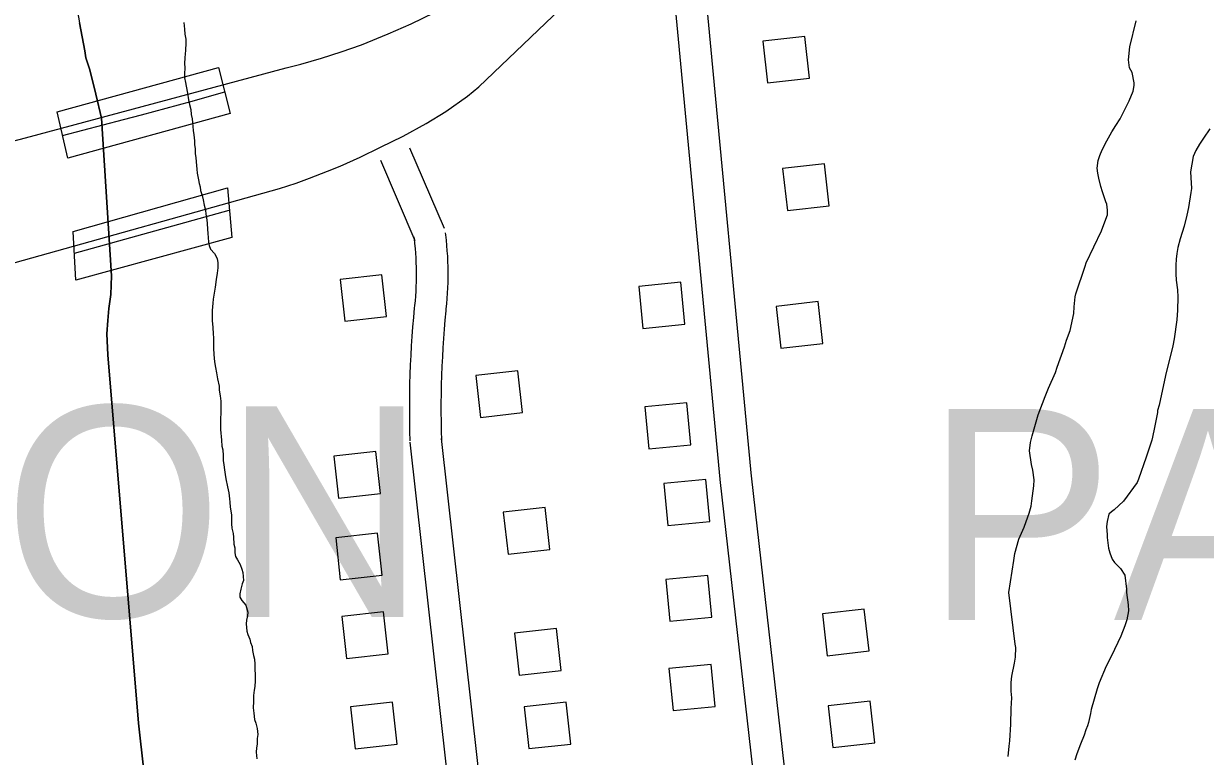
# Model space of a CAD drawing. Extents: x 3683402 to 3721514, y 487807 to 513565.
# Drawn here: x 3689521 to 3690642, y 502385 to 503080 of the extents above; entities that cross this region are included whole.
import ezdxf

# ---------------------------------------------------------------- set-up
doc = ezdxf.new("R2010")
doc.units = 0
for name, color, linetype in [('V-BLDG-OTLN', 7, 'Continuous'), ('V-BRDG-OTLN', 7, 'Continuous'), ('V-ROAD-CNTR', 7, 'Continuous'), ('V-SITE-VEGE', 7, 'Continuous'), ('V-TOPO-GNAM-IDEN', 7, 'Continuous'), ('V-TOPO-SHOR', 7, 'Continuous')]:
    doc.layers.add(name, color=color, linetype=linetype)

msp = doc.modelspace()

# ---------------------------------------------------------------- linework, layer by layer
at = {"layer": 'V-BLDG-OTLN'}
for points in [[(3690222.1, 503063.3), (3690226.6, 503023.6), (3690266.3, 503028.1), (3690261.8, 503067.8)], [(3690240.8, 502942.5), (3690245.3, 502902.7), (3690285, 502907.2), (3690280.5, 502947)], [(3689865.1, 502802), (3689860.7, 502841.7), (3689820.9, 502837.3), (3689825.4, 502797.5)], [(3690148, 502794.7), (3690144.1, 502834.5), (3690104.3, 502830.6), (3690108.1, 502790.8)], [(3690234.7, 502811.7), (3690239.2, 502772), (3690279, 502776.5), (3690274.5, 502816.2)], [(3689949.8, 502746.2), (3689954.2, 502706.4), (3689994, 502710.9), (3689989.5, 502750.6)], [(3690153.7, 502680.4), (3690149.8, 502720.2), (3690110, 502716.4), (3690113.9, 502676.6)], [(3689859.3, 502634.2), (3689854.9, 502673.9), (3689815.1, 502669.5), (3689819.6, 502629.7)], [(3690171.8, 502607.5), (3690167.9, 502647.3), (3690128.1, 502643.5), (3690132, 502603.7)], [(3689975.8, 502616.4), (3689980.3, 502576.6), (3690020, 502581.1), (3690015.6, 502620.8)], [(3689861, 502556.7), (3689856.6, 502596.4), (3689816.8, 502592), (3689821.2, 502552.2)], [(3690173.7, 502516.7), (3690169.9, 502556.5), (3690130.1, 502552.7), (3690133.9, 502512.9)], [(3690278.5, 502520), (3690283.1, 502480.3), (3690322.8, 502484.8), (3690318.3, 502524.5)], [(3689866.6, 502482.1), (3689862.2, 502521.8), (3689822.5, 502517.4), (3689826.9, 502477.6)], [(3689986.5, 502501.6), (3689991, 502461.9), (3690030.7, 502466.3), (3690026.3, 502506.1)], [(3690176.7, 502432), (3690172.9, 502471.9), (3690133, 502468), (3690136.9, 502428.2)], [(3689875, 502396.4), (3689870.6, 502436.1), (3689830.8, 502431.7), (3689835.3, 502392)], [(3689995.7, 502431.8), (3690000.2, 502392.1), (3690039.9, 502396.5), (3690035.5, 502436.2)], [(3690284, 502432.8), (3690288.5, 502393.1), (3690328.3, 502397.6), (3690323.8, 502437.3)]]:
    msp.add_lwpolyline(points, close=True, dxfattribs=at)
at = {"layer": 'V-BRDG-OTLN'}
msp.add_line((3689568.9, 502862), (3689715.7, 502902.9), dxfattribs=at)
for points in [[(3689552.4, 502996.3), (3689705.6, 503038.3), (3689716.6, 502994.7), (3689562.7, 502952.3)], [(3689567.7, 502882.8), (3689714, 502924.1), (3689718.2, 502877), (3689570.4, 502836.4)]]:
    msp.add_lwpolyline(points, close=True, dxfattribs=at)
msp.add_lwpolyline([(3689557.6, 502973.9), (3689615.6, 502989.1), (3689632.5, 502993.4), (3689679.4, 503005.9), (3689711.5, 503015.1)], dxfattribs=at)
at = {"layer": 'V-ROAD-CNTR'}
for points in [[(3689522.6, 502971.6), (3689769.8, 503037.9), (3689783.6, 503041.4), (3689803.4, 503047.1), (3689822.1, 503053.1), (3689841.2, 503059.9), (3689866.6, 503070.1), (3689888.3, 503079.7), (3689910.4, 503090.5), (3689928, 503099.9), (3689942.8, 503108.4), (3689959.9, 503118.8), (3689977.5, 503130.3), (3689990.2, 503139.2), (3690006.2, 503150.9), (3690323.4, 503448.5), (3690602.1, 503710.2), (3690611.5, 503718.4), (3690621, 503726), (3690629.5, 503732.5), (3690642.6, 503741.9)], [(3689512.6, 502853.4), (3689763.5, 502923.4), (3689779.3, 502928.6), (3689792.1, 502933.2), (3689809.1, 502939.8), (3689821.1, 502944.8), (3689839.9, 502953.2), (3689859.4, 502962.6), (3689880.8, 502973), (3689902.5, 502985.3), (3689921.2, 502996.4), (3689941.7, 503011), (3689952.6, 503020), (3690381, 503429.5), (3690630.3, 503663), (3690647.1, 503674.7)], [(3690137.4, 503188.6), (3690167.8, 503108.8), (3690211.1, 502650.5)], [(3690109.4, 503177.9), (3690138.4, 503101.9), (3690181.2, 502647.7)], [(3688195.8, 502624.3), (3689522.6, 502971.6)], [(3689919.9, 502885.6), (3689887.3, 502961.9)], [(3689892.3, 502873.8), (3689859.7, 502950.1)], [(3689891.9, 502812.4), (3689892.4, 502817), (3689892.8, 502821.5), (3689893.1, 502826), (3689893.3, 502830.5), (3689893.5, 502835.1), (3689893.5, 502839.6), (3689893.6, 502844.1), (3689893.5, 502848.6), (3689893.3, 502853.2), (3689893.1, 502857.7), (3689892.8, 502862.2), (3689892.5, 502866.7), (3689892, 502871.2), (3689891.5, 502875.8), (3689891.2, 502877.8)], [(3689921.7, 502809.3), (3689922.2, 502814.2), (3689922.7, 502819.2), (3689923, 502824.2), (3689923.3, 502829.2), (3689923.5, 502834.3), (3689923.5, 502839.3), (3689923.6, 502844.3), (3689923.5, 502849.3), (3689923.3, 502854.4), (3689923.1, 502859.4), (3689922.7, 502864.4), (3689922.3, 502869.4), (3689921.8, 502874.4), (3689921.3, 502879.4), (3689921, 502881.6)], [(3689887.4, 502684.1), (3689887.2, 502693.1), (3689887.1, 502702.1), (3689887, 502711.1), (3689887, 502720.2), (3689887.1, 502729.2), (3689887.3, 502738.2), (3689887.6, 502747.2), (3689887.9, 502756.2), (3689888.3, 502765.2), (3689888.8, 502774.2), (3689889.4, 502783.2), (3689890.1, 502792.2), (3689890.9, 502801.2), (3689891.7, 502810.2), (3689891.9, 502812.3)], [(3689917.4, 502684.9), (3689917.2, 502693.7), (3689917.1, 502702.4), (3689917, 502711.2), (3689917, 502720), (3689917.1, 502728.7), (3689917.3, 502737.4), (3689917.6, 502746.2), (3689917.9, 502754.9), (3689918.3, 502763.7), (3689918.8, 502772.4), (3689919.4, 502781.2), (3689920, 502789.9), (3689920.7, 502798.6), (3689921.5, 502807.3), (3689921.7, 502809.4)], [(3689967, 501970.2), (3689887.5, 502682.8)], [(3689996.9, 501973.5), (3689917.3, 502686.2)], [(3690211, 502650.8), (3690284.8, 502000.5)], [(3690181.2, 502647.4), (3690255, 501997.1)]]:
    msp.add_lwpolyline(points, dxfattribs=at)
at = {"layer": 'V-SITE-VEGE'}
for points in [[(3690461.7, 502478.8), (3690462, 502488.2), (3690461.5, 502491.3), (3690455.5, 502540.2), (3690460.2, 502570.7), (3690461, 502577.1), (3690464.8, 502590.8), (3690469.9, 502602.3), (3690472, 502607.7), (3690474.7, 502615.5), (3690476.6, 502622.1), (3690477.4, 502627.1), (3690479.1, 502641.5), (3690479.4, 502647.1), (3690478.1, 502656.4), (3690476.9, 502661.6), (3690475.1, 502674.6), (3690475.9, 502682.6), (3690477.6, 502689), (3690483.4, 502708.8), (3690489.9, 502726.2), (3690493, 502734), (3690499.7, 502748.9), (3690501.4, 502754.1), (3690508.4, 502773.4), (3690510.3, 502779.5), (3690513.5, 502788.7), (3690517.1, 502804.8), (3690517.4, 502811.4), (3690518.4, 502820.6), (3690518.9, 502823.7), (3690527.8, 502849.8), (3690528.8, 502852.9), (3690543.2, 502883.5), (3690544.6, 502886.8), (3690549.2, 502898.4), (3690549.2, 502902.9), (3690548.3, 502908.8), (3690547.6, 502910.9), (3690544.2, 502920.4), (3690542.6, 502925.4), (3690540.7, 502933.2), (3690539.8, 502938.1), (3690539.1, 502942.9), (3690540.1, 502950), (3690541.8, 502954.7), (3690544, 502960.1), (3690548.3, 502968.6), (3690553.3, 502977.3), (3690557.1, 502983.4), (3690561.2, 502989.5), (3690569.6, 503006.7), (3690573.4, 503015.9), (3690574.4, 503021.3), (3690574.4, 503023.9), (3690572.4, 503033.4), (3690570, 503038.1), (3690568.9, 503045.5), (3690570.2, 503058), (3690576.3, 503082.5)], [(3690646.2, 502980), (3690640, 502971.2), (3690636.2, 502965.6), (3690632.8, 502959.5), (3690630.2, 502953.8), (3690627.7, 502939.4), (3690628.2, 502933.8), (3690628.6, 502923.6), (3690628.1, 502919.8), (3690625.8, 502905.4), (3690624.4, 502898.1), (3690621.9, 502887.7), (3690618.1, 502875.7), (3690615.9, 502867.4), (3690614.9, 502861.8), (3690614.2, 502856.6), (3690613.9, 502850.9), (3690613.8, 502842.6), (3690614.3, 502836.7), (3690615.4, 502827.5), (3690615.8, 502820.4), (3690615.5, 502808.1), (3690614.9, 502798.9), (3690612.2, 502780.9), (3690611, 502774.3), (3690604.2, 502746), (3690598.1, 502717.9), (3690596.6, 502713), (3690596.4, 502710.9), (3690595.4, 502706.1), (3690593.7, 502696.7), (3690591.7, 502687.5), (3690591, 502684.7), (3690585.7, 502668.6), (3690578.4, 502647.6), (3690577.2, 502644.6), (3690564.1, 502626.9), (3690555.3, 502618.7), (3690552.9, 502616.9), (3690550.3, 502614.5), (3690548.6, 502607.7), (3690548.1, 502602.7), (3690548.8, 502594.9), (3690548.7, 502592.3), (3690550.1, 502582.4), (3690551.2, 502577.9), (3690553.6, 502571.7), (3690555.7, 502568.6)], [(3690555.7, 502568.6), (3690561.5, 502563.1), (3690565.5, 502556.7), (3690567.1, 502543.3), (3690567.1, 502540.2), (3690568.6, 502528.6), (3690569.1, 502522.9), (3690567.4, 502514.4), (3690565.4, 502508.5), (3690561.6, 502498.9), (3690552.9, 502480), (3690547.9, 502470.4), (3690541.2, 502454.6), (3690539.2, 502448.9), (3690533.7, 502429.3), (3690532.9, 502425.6), (3690531, 502416.8), (3690530, 502413.8), (3690528.6, 502410), (3690526.9, 502405), (3690523.5, 502396.3), (3690520.1, 502387.1), (3690518.2, 502381.2)], [(3690454.7, 502384.5), (3690455.9, 502394.4), (3690456.4, 502399.6), (3690457.2, 502415.4), (3690457.6, 502430.3), (3690458.4, 502440.2), (3690457.5, 502446.6), (3690457.5, 502449.7), (3690457.7, 502454.9), (3690458.3, 502460.8), (3690460.9, 502473.3), (3690461.7, 502478.8)]]:
    msp.add_lwpolyline(points, dxfattribs=at)
at = {"layer": 'V-TOPO-SHOR'}
for points in [[(3689563.3, 503187.3), (3689564.6, 503171.5), (3689568.5, 503157.4), (3689570.6, 503142.7), (3689570.5, 503127.9), (3689569.3, 503115), (3689570.3, 503100.2), (3689573.7, 503080.7), (3689578.9, 503054), (3689579.6, 503047.6), (3689583.5, 503036), (3689589.1, 503012.9), (3689594.7, 502990.2), (3689604.1, 502840.8), (3689603.6, 502822.8), (3689601.7, 502809.8), (3689600.6, 502798.3), (3689599.8, 502785.7), (3689600.7, 502765.6), (3689629.6, 502416.2), (3689660.8, 502139.2), (3689688.3, 501946.8), (3689701.3, 501802), (3689732.3, 501550.5)], [(3689660.8, 502139.2), (3689629.6, 502416.2), (3689600.7, 502765.6), (3689599.8, 502785.7), (3689600.6, 502798.3), (3689601.7, 502809.8), (3689603.6, 502822.8), (3689604.1, 502840.8), (3689594.7, 502990.2), (3689589.1, 503012.9), (3689583.5, 503036), (3689579.6, 503047.6), (3689578.9, 503054), (3689573.7, 503080.7)], [(3689672.8, 503081.1), (3689673.5, 503074.6), (3689673.8, 503070), (3689674.5, 503065.3), (3689674.5, 503061.7), (3689674.4, 503054.5), (3689674, 503051.2), (3689673.7, 503047.6), (3689673.3, 503042.2), (3689673.6, 503037.9), (3689673.5, 503032.2), (3689673.5, 503028.6), (3689674.2, 503024.2), (3689674.9, 503020.6), (3689676.3, 503014.1), (3689677.3, 503007.7), (3689678, 503003.3), (3689679.4, 502998.6), (3689679.8, 502993.6), (3689680.5, 502989.6), (3689681.1, 502986), (3689681.5, 502978.5), (3689682.1, 502974.5), (3689682.8, 502968.7), (3689682.8, 502965.1), (3689683.5, 502961.2), (3689683.5, 502956.5), (3689684.2, 502952.9), (3689684.5, 502948.9), (3689685.2, 502941.7), (3689685.5, 502938.1), (3689686.5, 502931.6), (3689687.2, 502928.4), (3689688.3, 502925.1), (3689688.6, 502921.5), (3689690, 502916.9), (3689691.1, 502912.9), (3689692.1, 502907.8), (3689693.2, 502902.8), (3689693.5, 502899.2), (3689694.5, 502893.8), (3689694.9, 502890.2), (3689695.2, 502884.8), (3689695.5, 502880.8), (3689695.9, 502876.9), (3689696.2, 502872.5), (3689696.9, 502869.3), (3689698, 502866), (3689701.9, 502861.7), (3689704.4, 502857), (3689705.1, 502853), (3689705, 502848.4), (3689704.3, 502843.3), (3689703.5, 502837.2), (3689702.4, 502830), (3689700.5, 502818.5), (3689700.1, 502814.6), (3689699.7, 502807.7), (3689699.7, 502802.3), (3689699.6, 502798), (3689700.3, 502791.9), (3689700.6, 502785.4), (3689701, 502782.2), (3689700.9, 502778.6), (3689700.9, 502772.1), (3689701.2, 502766), (3689701.9, 502759.1), (3689702.9, 502753.7), (3689703.6, 502748.7), (3689704.7, 502742.9), (3689706.1, 502736), (3689706.4, 502732.1), (3689707.1, 502726.7), (3689707.7, 502721.6), (3689707.7, 502714.4), (3689707.7, 502709.4), (3689707.6, 502706.2), (3689707.6, 502699.7), (3689707.6, 502695), (3689708.6, 502684.9), (3689708.9, 502679.2), (3689709.6, 502675.5), (3689709.9, 502670.1), (3689710.2, 502665.5), (3689710.6, 502661.5), (3689711.3, 502656.5), (3689711.9, 502652.1), (3689712.6, 502648.2), (3689714, 502640.6), (3689715.4, 502634.8), (3689716.1, 502629.1), (3689716.4, 502625.8), (3689716.8, 502621.1), (3689717.8, 502613.9), (3689717.8, 502610.3), (3689718.1, 502605.3), (3689718.4, 502601.3), (3689719.5, 502596.3)], [(3689672.8, 503081.1), (3689673.5, 503074.6), (3689673.8, 503070), (3689674.5, 503065.3), (3689674.5, 503061.7), (3689674.4, 503054.5), (3689674, 503051.2), (3689673.7, 503047.6), (3689673.3, 503042.2), (3689673.6, 503037.9), (3689673.5, 503032.2), (3689673.5, 503028.6), (3689674.2, 503024.2), (3689674.9, 503020.6), (3689676.3, 503014.1), (3689677.3, 503007.7), (3689678, 503003.3), (3689679.4, 502998.6), (3689679.8, 502993.6), (3689680.5, 502989.6), (3689681.1, 502986), (3689681.5, 502978.5), (3689682.1, 502974.5), (3689682.8, 502968.7), (3689682.8, 502965.1), (3689683.5, 502961.2), (3689683.5, 502956.5), (3689684.2, 502952.9), (3689684.5, 502948.9), (3689685.2, 502941.7), (3689685.5, 502938.1), (3689686.5, 502931.6), (3689687.2, 502928.4), (3689688.3, 502925.1), (3689688.6, 502921.5), (3689690, 502916.9), (3689691.1, 502912.9), (3689692.1, 502907.8), (3689693.2, 502902.8), (3689693.5, 502899.2), (3689694.5, 502893.8), (3689694.9, 502890.2), (3689695.2, 502884.8), (3689695.5, 502880.8), (3689695.9, 502876.9), (3689696.2, 502872.5), (3689696.9, 502869.3), (3689698, 502866), (3689701.9, 502861.7), (3689704.4, 502857), (3689705.1, 502853), (3689705, 502848.4), (3689704.3, 502843.3), (3689703.5, 502837.2), (3689702.4, 502830), (3689700.5, 502818.5), (3689700.1, 502814.6), (3689699.7, 502807.7), (3689699.7, 502802.3), (3689699.6, 502798), (3689700.3, 502791.9), (3689700.6, 502785.4), (3689701, 502782.2), (3689700.9, 502778.6), (3689700.9, 502772.1), (3689701.2, 502766), (3689701.9, 502759.1), (3689702.9, 502753.7), (3689703.6, 502748.7), (3689704.7, 502742.9), (3689706.1, 502736), (3689706.4, 502732.1), (3689707.1, 502726.7), (3689707.7, 502721.6), (3689707.7, 502714.4), (3689707.7, 502709.4), (3689707.6, 502706.2), (3689707.6, 502699.7), (3689707.6, 502695), (3689708.6, 502684.9), (3689708.9, 502679.2), (3689709.6, 502675.5), (3689709.9, 502670.1)], [(3689709.9, 502670.1), (3689710.2, 502665.5), (3689710.6, 502661.5), (3689711.3, 502656.5), (3689711.9, 502652.1), (3689712.6, 502648.2), (3689714, 502640.6), (3689715.4, 502634.8), (3689716.1, 502629.1), (3689716.4, 502625.8), (3689716.8, 502621.1), (3689717.8, 502613.9), (3689717.8, 502610.3), (3689718.1, 502605.3), (3689718.4, 502601.3), (3689719.5, 502596.3), (3689719.8, 502592.7), (3689720.1, 502586.2), (3689721.2, 502582.6), (3689721.2, 502577.9), (3689721.8, 502574.3), (3689723.6, 502571.1), (3689726.1, 502566.7), (3689727.9, 502562.4), (3689728.6, 502559.2), (3689728.9, 502555.5), (3689729.2, 502551.6), (3689728.1, 502548.4), (3689726.7, 502543.3), (3689725.9, 502539), (3689725.9, 502535.8), (3689727.7, 502532.5), (3689731.6, 502528.2), (3689733.4, 502521.7), (3689733, 502518.1), (3689732.2, 502514.1), (3689731.8, 502510.5), (3689732.5, 502503.7), (3689733.6, 502500.4), (3689735.3, 502496.1), (3689736, 502492.9), (3689737.5, 502488.9), (3689737.8, 502485.3), (3689738.8, 502480.6), (3689739.9, 502477), (3689740.2, 502472.3), (3689740.2, 502468), (3689740.5, 502461.5), (3689740.5, 502456.5), (3689740.1, 502451.1), (3689739.3, 502447.5), (3689738.9, 502442.5), (3689738.9, 502436.7), (3689738.5, 502430.9), (3689739.2, 502425.9), (3689739.9, 502419.8), (3689740.9, 502416.2), (3689742.3, 502411.1), (3689743, 502405.4), (3689742.2, 502401.8), (3689742.2, 502396.4), (3689741.8, 502392.8), (3689741.4, 502388.8), (3689742.1, 502382.3)], [(3689719.5, 502596.3), (3689719.8, 502592.7), (3689720.1, 502586.2), (3689721.2, 502582.6), (3689721.2, 502577.9), (3689721.8, 502574.3), (3689723.6, 502571.1), (3689726.1, 502566.7), (3689727.9, 502562.4), (3689728.6, 502559.2), (3689728.9, 502555.5), (3689729.2, 502551.6), (3689728.1, 502548.4), (3689726.7, 502543.3), (3689725.9, 502539), (3689725.9, 502535.8), (3689727.7, 502532.5), (3689731.6, 502528.2), (3689733.4, 502521.7), (3689733, 502518.1), (3689732.2, 502514.1), (3689731.8, 502510.5), (3689732.5, 502503.7), (3689733.6, 502500.4), (3689735.3, 502496.1), (3689736, 502492.9), (3689737.5, 502488.9), (3689737.8, 502485.3), (3689738.8, 502480.6), (3689739.9, 502477), (3689740.2, 502472.3), (3689740.2, 502468), (3689740.5, 502461.5), (3689740.5, 502456.5), (3689740.1, 502451.1), (3689739.3, 502447.5), (3689738.9, 502442.5), (3689738.9, 502436.7), (3689738.5, 502430.9), (3689739.2, 502425.9), (3689739.9, 502419.8), (3689740.9, 502416.2), (3689742.3, 502411.1), (3689743, 502405.4), (3689742.2, 502401.8), (3689742.2, 502396.4), (3689741.8, 502392.8), (3689741.4, 502388.8), (3689742.1, 502382.3)]]:
    msp.add_lwpolyline(points, dxfattribs=at)

# ---------------------------------------------------------------- texts
at = {"layer": 'V-TOPO-GNAM-IDEN'}
for s, p in [('JEFFERSON', (3688313, 502516.9)), ('PARISH,', (3690376.5, 502514.3))]:
    msp.add_text(s, height=200, dxfattribs=at).set_placement(p)

doc.saveas('drawing.dxf')
